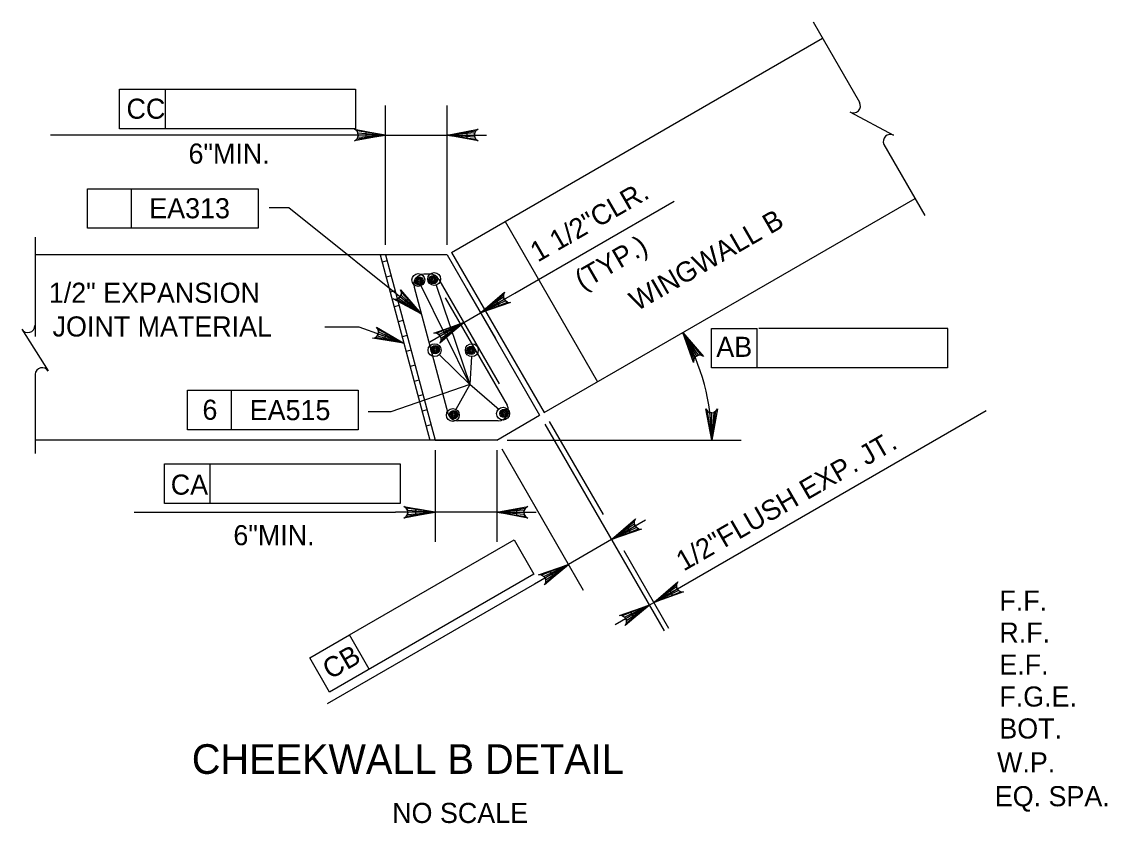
# Model space of a CAD drawing. Extents: x 638340 to 640242, y 295465 to 298435.
# Drawn here: x 638789.6 to 638951.7, y 298115 to 298234.7 of the extents above; entities that cross this region are included whole.
import ezdxf

# ---------------------------------------------------------------- set-up
doc = ezdxf.new("R2010")
doc.units = 0
for name, color, linetype in [('1', 7, 'Continuous'), ('3', 7, 'Continuous'), ('Level 10', 7, 'Continuous'), ('Level 3', 7, 'Continuous'), ('Level 4', 7, 'Continuous'), ('Level 5', 7, 'Continuous')]:
    doc.layers.add(name, color=color, linetype=linetype)

# ---------------------------------------------------------------- blocks, each defined once
blk = doc.blocks.new('V')
at = {"layer": '1'}
blk.add_line((0, 0), (0, 0), dxfattribs=at)

msp = doc.modelspace()

# ---------------------------------------------------------------- linework, layer by layer
at = {"layer": 'Level 10'}
for p, q in [((638853.77, 298200.26), (638909.16, 298232.24)), ((638867.59, 298176.33), (638922.98, 298208.31)), ((638861.75, 298204.86), (638875.57, 298180.94)), ((638853.11, 298199.87), (638791.57, 298199.87)), ((638843.1, 298199.87), (638850.51, 298172.24)), ((638843.9, 298199.87), (638851.3, 298172.24)), ((638853.11, 298199.87), (638866.92, 298175.95)), ((638853.77, 298200.26), (638867.59, 298176.33)), ((638844.14, 298198.99), (638843.4, 298198.79)), ((638844.73, 298196.76), (638843.99, 298196.56)), ((638845.33, 298194.54), (638844.59, 298194.34)), ((638845.92, 298192.32), (638845.18, 298192.12)), ((638846.52, 298190.09), (638845.78, 298189.89)), ((638847.12, 298187.87), (638846.37, 298187.67)), ((638847.71, 298185.64), (638846.97, 298185.45)), ((638848.31, 298183.42), (638847.57, 298183.22)), ((638848.9, 298181.2), (638848.16, 298181)), ((638849.5, 298178.97), (638848.76, 298178.77)), ((638850.1, 298176.75), (638849.36, 298176.55)), ((638860.51, 298172.24), (638866.92, 298175.95)), ((638850.69, 298174.53), (638849.95, 298174.33)), ((638860.51, 298172.24), (638791.57, 298172.24)), ((638851.29, 298172.3), (638851.08, 298172.24)), ((638851.3, 298172.24), (638857.97, 298172.24))]:
    msp.add_line(p, q, dxfattribs=at)
at = {"layer": 'Level 3'}
for p, q in [((638804.2, 298224.63), (638811.03, 298224.63)), ((638804.2, 298218.73), (638804.2, 298224.63)), ((638811.03, 298218.73), (638811.03, 298224.63)), ((638811.03, 298224.63), (638839.43, 298224.63)), ((638839.43, 298224.63), (638839.43, 298218.73)), ((638843.9, 298201.41), (638843.9, 298222.2)), ((638853.11, 298201.41), (638853.11, 298222.2)), ((638839.43, 298218.73), (638804.2, 298218.73)), ((638840.95, 298217.78), (638793.89, 298217.78)), ((638843.9, 298217.78), (638853.11, 298217.78)), ((638856.06, 298217.78), (638859, 298217.78)), ((638799.4, 298209.75), (638824.89, 298209.75)), ((638799.4, 298203.85), (638799.4, 298209.75)), ((638805.98, 298203.85), (638805.98, 298209.75)), ((638824.89, 298209.75), (638824.89, 298203.85)), ((638863.2, 298194.18), (638886.99, 298207.92)), ((638829.46, 298206.9), (638826.51, 298206.9)), ((638849.24, 298191.08), (638829.46, 298206.9)), ((638824.89, 298203.85), (638799.4, 298203.85)), ((638856.5, 298180.54), (638849.22, 298195.28)), ((638851.48, 298195.37), (638856.5, 298180.54)), ((638856.05, 298194.78), (638860.31, 298187.41)), ((638853.56, 298193.34), (638857.81, 298185.97)), ((638858.09, 298191.24), (638863.2, 298194.18)), ((638855.6, 298189.79), (638858.1, 298191.23)), ((638855.6, 298189.8), (638850.5, 298186.85)), ((638839.97, 298189.11), (638834.82, 298189.11)), ((638846.64, 298186.69), (638839.97, 298189.11)), ((638892.59, 298183), (638892.59, 298188.89)), ((638892.59, 298188.89), (638899.4, 298188.89)), ((638899.42, 298183), (638899.42, 298188.89)), ((638899.63, 298188.94), (638927.87, 298188.94)), ((638927.82, 298188.89), (638927.82, 298183)), ((638856.5, 298180.54), (638851.92, 298184.99)), ((638856.75, 298184.7), (638856.5, 298180.54)), ((638927.82, 298183), (638892.59, 298183)), ((638814.32, 298179.69), (638839.81, 298179.69)), ((638814.32, 298173.79), (638814.32, 298179.69)), ((638820.9, 298173.79), (638820.9, 298179.69)), ((638839.81, 298179.69), (638839.81, 298173.79)), ((638856.5, 298180.54), (638844.71, 298176.47)), ((638856.5, 298180.54), (638854.42, 298176.81)), ((638860.89, 298176.76), (638856.5, 298180.54)), ((638844.71, 298176.47), (638841.3, 298176.47)), ((638889.05, 298150.94), (638933.58, 298176.64)), ((638868.36, 298175), (638876.38, 298161.11)), ((638839.81, 298173.79), (638814.32, 298173.79)), ((638867.69, 298174.62), (638885.49, 298143.78)), ((638862.05, 298172.24), (638897.03, 298172.24)), ((638851.3, 298170.71), (638851.3, 298157.04)), ((638860.51, 298170.71), (638860.51, 298157.04)), ((638861.28, 298170.92), (638873.44, 298149.85)), ((638810.88, 298168.69), (638817.71, 298168.69)), ((638810.88, 298162.79), (638810.88, 298168.69)), ((638817.71, 298162.79), (638817.71, 298168.69)), ((638817.71, 298168.69), (638846.11, 298168.69)), ((638846.11, 298168.69), (638846.11, 298162.79)), ((638846.11, 298162.79), (638810.88, 298162.79)), ((638806.36, 298161.46), (638845.41, 298161.46)), ((638848.36, 298161.46), (638845.41, 298161.46)), ((638860.51, 298161.46), (638851.3, 298161.46)), ((638863.46, 298161.46), (638866.41, 298161.46)), ((638877.65, 298157.38), (638882.75, 298160.33)), ((638838.53, 298143.14), (638863.12, 298157.34)), ((638863.12, 298157.34), (638866.07, 298152.23)), ((638877.65, 298157.38), (638871.23, 298153.68)), ((638879.47, 298155.75), (638886.16, 298144.16)), ((638866.07, 298152.23), (638835.56, 298134.62)), ((638871.23, 298153.68), (638866.13, 298150.73)), ((638866.13, 298150.73), (638835.18, 298132.86)), ((638883.95, 298147.99), (638889.05, 298150.94)), ((638883.29, 298147.61), (638878.18, 298144.66)), ((638883.29, 298147.61), (638883.95, 298147.99)), ((638832.61, 298139.72), (638838.53, 298143.14)), ((638841.47, 298138.03), (638838.53, 298143.14)), ((638835.56, 298134.62), (638832.61, 298139.72))]:
    msp.add_line(p, q, dxfattribs=at)
for points in [[(638843.9, 298217.78), (638839.25, 298216.91), (638839.61, 298217.16), (638839.79, 298217.47), (638839.84, 298217.78), (638839.79, 298218.09), (638839.61, 298218.41), (638839.25, 298218.65), (638843.9, 298217.78), (638839.61, 298218.41), (638839.79, 298218.09), (638843.9, 298217.78), (638839.84, 298217.78), (638839.79, 298217.47), (638843.9, 298217.78), (638839.61, 298217.16)], [(638853.11, 298217.78), (638857.76, 298218.65), (638857.4, 298218.41), (638857.22, 298218.09), (638857.16, 298217.78), (638857.22, 298217.47), (638857.4, 298217.16), (638857.76, 298216.91), (638853.11, 298217.78), (638857.4, 298217.16), (638857.22, 298217.47), (638853.11, 298217.78), (638857.16, 298217.78), (638857.22, 298218.09), (638853.11, 298217.78), (638857.4, 298218.41)], [(638849.24, 298191.08), (638845.06, 298193.3), (638845.49, 298193.27), (638845.83, 298193.4), (638846.07, 298193.61), (638846.22, 298193.89), (638846.27, 298194.25), (638846.15, 298194.67), (638849.24, 298191.08), (638846.27, 298194.25), (638846.22, 298193.89), (638849.24, 298191.08), (638846.07, 298193.61), (638845.83, 298193.4), (638849.24, 298191.08), (638845.49, 298193.27)], [(638858.09, 298191.24), (638861.69, 298194.31), (638861.5, 298193.92), (638861.5, 298193.56), (638861.61, 298193.26), (638861.81, 298193.02), (638862.12, 298192.84), (638862.56, 298192.8), (638858.09, 298191.24), (638862.12, 298192.84), (638861.81, 298193.02), (638858.09, 298191.24), (638861.61, 298193.26), (638861.5, 298193.56), (638858.09, 298191.24), (638861.5, 298193.92)], [(638855.6, 298189.8), (638852.01, 298186.71), (638852.2, 298187.11), (638852.2, 298187.47), (638852.09, 298187.77), (638851.89, 298188.01), (638851.57, 298188.19), (638851.14, 298188.22), (638855.6, 298189.8), (638851.57, 298188.19), (638851.89, 298188.01), (638855.6, 298189.8), (638852.09, 298187.77), (638852.2, 298187.47), (638855.6, 298189.8), (638852.2, 298187.11)], [(638846.64, 298186.69), (638841.97, 298187.46), (638842.39, 298187.57), (638842.67, 298187.8), (638842.83, 298188.07), (638842.88, 298188.38), (638842.82, 298188.74), (638842.56, 298189.1), (638846.64, 298186.69), (638842.82, 298188.74), (638842.88, 298188.38), (638846.64, 298186.69), (638842.83, 298188.07), (638842.67, 298187.8), (638846.64, 298186.69), (638842.39, 298187.57)], [(638888.31, 298188.29), (638891.39, 298184.7), (638891, 298184.89), (638890.64, 298184.89), (638890.34, 298184.78), (638890.1, 298184.58), (638889.92, 298184.27), (638889.88, 298183.83), (638888.31, 298188.29), (638889.92, 298184.27), (638890.1, 298184.58), (638888.31, 298188.29), (638890.34, 298184.78), (638890.64, 298184.89), (638888.31, 298188.29), (638891, 298184.89)], [(638892.61, 298172.24), (638891.74, 298176.9), (638891.99, 298176.54), (638892.3, 298176.35), (638892.61, 298176.3), (638892.93, 298176.35), (638893.24, 298176.54), (638893.49, 298176.9), (638892.61, 298172.24), (638893.24, 298176.54), (638892.93, 298176.35), (638892.61, 298172.24), (638892.61, 298176.3), (638892.3, 298176.35), (638892.61, 298172.24), (638891.99, 298176.54)], [(638851.3, 298161.46), (638846.65, 298160.59), (638847.01, 298160.84), (638847.19, 298161.15), (638847.25, 298161.46), (638847.19, 298161.77), (638847.01, 298162.08), (638846.65, 298162.33), (638851.3, 298161.46), (638847.01, 298162.08), (638847.19, 298161.77), (638851.3, 298161.46), (638847.25, 298161.46), (638847.19, 298161.15), (638851.3, 298161.46), (638847.01, 298160.84)], [(638860.51, 298161.46), (638865.16, 298162.33), (638864.81, 298162.08), (638864.62, 298161.77), (638864.57, 298161.46), (638864.62, 298161.15), (638864.81, 298160.84), (638865.16, 298160.59), (638860.51, 298161.46), (638864.81, 298160.84), (638864.62, 298161.15), (638860.51, 298161.46), (638864.57, 298161.46), (638864.62, 298161.77), (638860.51, 298161.46), (638864.81, 298162.08)], [(638877.65, 298157.38), (638881.24, 298160.46), (638881.05, 298160.07), (638881.05, 298159.7), (638881.16, 298159.41), (638881.36, 298159.16), (638881.67, 298158.98), (638882.11, 298158.95), (638877.65, 298157.38), (638881.67, 298158.98), (638881.36, 298159.16), (638877.65, 298157.38), (638881.16, 298159.41), (638881.05, 298159.7), (638877.65, 298157.38), (638881.05, 298160.07)], [(638871.23, 298153.68), (638867.64, 298150.6), (638867.83, 298150.99), (638867.83, 298151.35), (638867.72, 298151.65), (638867.52, 298151.89), (638867.2, 298152.07), (638866.77, 298152.11), (638871.23, 298153.68), (638867.2, 298152.07), (638867.52, 298151.89), (638871.23, 298153.68), (638867.72, 298151.65), (638867.83, 298151.35), (638871.23, 298153.68), (638867.83, 298150.99)], [(638883.95, 298147.99), (638887.54, 298151.07), (638887.36, 298150.68), (638887.35, 298150.32), (638887.46, 298150.02), (638887.66, 298149.77), (638887.98, 298149.6), (638888.41, 298149.56), (638883.95, 298147.99), (638887.98, 298149.6), (638887.66, 298149.77), (638883.95, 298147.99), (638887.46, 298150.02), (638887.35, 298150.32), (638883.95, 298147.99), (638887.36, 298150.68)], [(638883.29, 298147.61), (638879.69, 298144.53), (638879.88, 298144.92), (638879.88, 298145.28), (638879.77, 298145.58), (638879.57, 298145.82), (638879.26, 298146), (638878.82, 298146.04), (638883.29, 298147.61), (638879.26, 298146), (638879.57, 298145.82), (638883.29, 298147.61), (638879.77, 298145.58), (638879.88, 298145.28), (638883.29, 298147.61), (638879.88, 298144.92)]]:
    msp.add_lwpolyline(points, dxfattribs=at)
for points in [[(638840.95, 298218.27), (638840.95, 298217.29), (638843.9, 298217.78)], [(638856.06, 298218.27), (638856.06, 298217.29), (638853.11, 298217.78)], [(638846.63, 298192.53), (638847.24, 298193.3), (638849.24, 298191.08)], [(638860.4, 298193.13), (638860.9, 298192.28), (638858.1, 298191.23)], [(638852.81, 298188.75), (638853.3, 298187.9), (638855.6, 298189.79)], [(638843.7, 298187.23), (638844.04, 298188.16), (638846.64, 298186.69)], [(638848.36, 298161.95), (638848.36, 298160.97), (638851.3, 298161.46)], [(638863.46, 298161.95), (638863.46, 298160.97), (638860.51, 298161.46)], [(638879.95, 298159.28), (638880.44, 298158.43), (638877.65, 298157.38)], [(638868.44, 298152.63), (638868.93, 298151.78), (638871.23, 298153.68)], [(638886.26, 298149.89), (638886.75, 298149.04), (638883.95, 298147.99)], [(638880.49, 298146.56), (638880.98, 298145.71), (638883.29, 298147.61)]]:
    msp.add_lwpolyline(points, close=True, dxfattribs=at)
for centre in [(638848.8, 298196.14), (638851.17, 298196.28), (638851.23, 298185.66), (638856.8, 298185.66), (638853.95, 298175.97), (638861.46, 298176.19)]:
    msp.add_circle(centre, 0.96, dxfattribs=at)
msp.add_arc((638860.51, 298172.24), 32.1, 359.9996, 30.0002, dxfattribs=at)
at = {"layer": 'Level 4'}
for p, q in [((638907.74, 298234.7), (638914.68, 298222.67)), ((638913.23, 298221.22), (638919.78, 298217.76)), ((638918.32, 298216.37), (638924.44, 298205.78)), ((638791.57, 298202.54), (638791.57, 298187.7)), ((638791.57, 298190.79), (638791.57, 298189.35)), ((638789.58, 298188.82), (638793.53, 298182.55)), ((638791.57, 298182.08), (638791.57, 298170.23))]:
    msp.add_line(p, q, dxfattribs=at)
for centre, start, end in [((638913.76, 298222.14), 240, 30), ((638919.29, 298216.82), 62.1328, 204.6714), ((638790.5, 298189.35), 210, 0), ((638792.63, 298181.98), 32.1328, 174.6714)]:
    msp.add_arc(centre, 1.06, start, end, dxfattribs=at)
at = {"layer": 'Level 5'}
for p, q in [((638850.56, 298196.99), (638849.65, 298196.99)), ((638851.89, 298196.23), (638860.89, 298180.63)), ((638848.17, 298195.06), (638853.21, 298176.26)), ((638852.82, 298193.46), (638862.08, 298177.43)), ((638860.75, 298175.12), (638854.69, 298175.12))]:
    msp.add_line(p, q, dxfattribs=at)
for centre, radius in [((638848.91, 298196), 0.624), ((638848.91, 298196), 0.468), ((638848.91, 298196), 0.312), ((638848.91, 298196), 0.156), ((638851.06, 298196.2), 0.624), ((638851.06, 298196.2), 0.468), ((638851.06, 298196.2), 0.312), ((638851.06, 298196.2), 0.156), ((638851.32, 298185.73), 0.624), ((638851.32, 298185.73), 0.468), ((638856.68, 298185.62), 0.624), ((638851.32, 298185.73), 0.312), ((638851.32, 298185.73), 0.156), ((638856.68, 298185.62), 0.468), ((638856.68, 298185.62), 0.312), ((638856.68, 298185.62), 0.156), ((638854.1, 298176.03), 0.624), ((638854.1, 298176.03), 0.468), ((638861.61, 298176.22), 0.624), ((638861.61, 298176.22), 0.468), ((638861.61, 298176.22), 0.312), ((638854.1, 298176.03), 0.312), ((638854.1, 298176.03), 0.156), ((638861.61, 298176.22), 0.156)]:
    msp.add_circle(centre, radius, dxfattribs=at)
for centre, start, end in [((638849.65, 298195.46), 90, 195), ((638850.56, 298195.46), 30, 90), ((638860.75, 298176.66), 270, 30), ((638854.69, 298176.66), 195, 270)]:
    msp.add_arc(centre, 1.53, start, end, dxfattribs=at)

# ---------------------------------------------------------------- block references
at = {"layer": 'Level 3', "xscale": 0.7859001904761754, "yscale": 0.7859001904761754}
msp.add_blockref('V', (638912.61, 298188.94), dxfattribs=at)

# ---------------------------------------------------------------- texts
at = {"layer": '3'}
for s, height, p in [('CHEEKWALL B DETAIL', 4.4294, (638814.98, 298122.4)), ('NO SCALE', 3, (638844.9, 298115.07))]:
    msp.add_text(s, height=height, dxfattribs=at).set_placement(p)
at = {"layer": 'Level 3'}
for s, height, p in [('CC', 3, (638805.23, 298220.21)), ('6"MIN.', 3, (638814.49, 298213.51)), ('EA313', 3, (638808.63, 298205.35)), ('1/2" EXPANSION', 3.0001, (638793.63, 298192.73)), ('JOINT MATERIAL', 3.0001, (638794.19, 298187.7)), ('AB', 3, (638893.3, 298184.66)), ('6', 3, (638816.57, 298175.27)), ('EA515', 3, (638823.63, 298175.21)), ('CA', 3, (638811.84, 298164.09)), ('6"MIN.', 3, (638821.19, 298156.54)), ('F.F.', 3, (638935.56, 298146.77)), ('R.F.', 3, (638935.56, 298142)), ('E.F.', 3, (638935.56, 298137.22)), ('F.G.E.', 3, (638935.56, 298132.45)), ('BOT.', 3, (638935.56, 298127.68)), ('W.P.', 3, (638935.22, 298122.62)), ('EQ. SPA.', 3, (638934.88, 298117.57))]:
    msp.add_text(s, height=height, dxfattribs=at).set_placement(p)
for s, height, rotation, p in [('1 1/2"CLR.', 3, 30.0018, (638866.64, 298198.73)), ('WINGWALL B', 3, 30, (638881.44, 298191.42)), ('(TYP.)', 3, 30.0018, (638873.3, 298194.57)), ('1/2"FLUSH EXP. JT.', 3.0001, 30.0031, (638888.43, 298152.59)), ('CB', 3, 30, (638835.63, 298136.42))]:
    msp.add_text(s, height=height, rotation=rotation, dxfattribs=at).set_placement(p)

doc.saveas('drawing.dxf')
